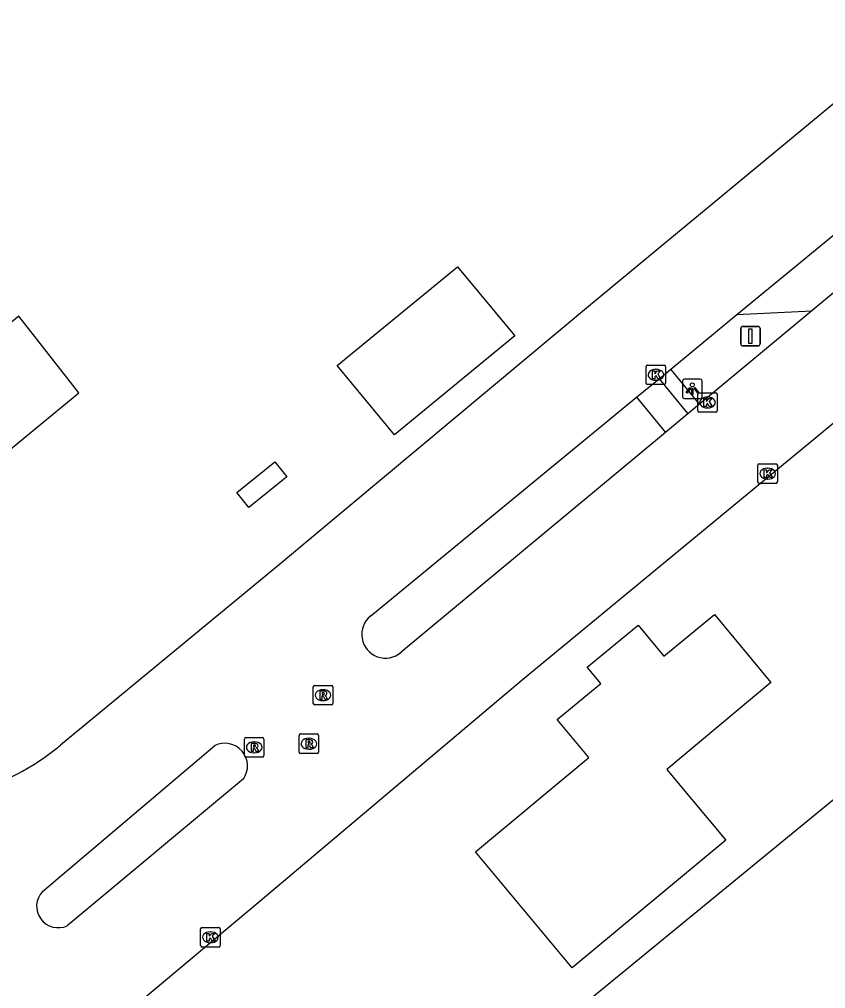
# Model space of a CAD drawing. Extents: x 156141 to 158132, y 385651 to 388399.
# Drawn here: x 157235.01 to 157276.37, y 386786.6 to 386836.3 of the extents above; entities that cross this region are included whole.
import ezdxf

# ---------------------------------------------------------------- set-up
doc = ezdxf.new("R2010")
doc.units = 0
for name, color, linetype in [('IMGEO_Kolk', 7, 'Continuous'), ('IMGEO_Lage_trafo', 7, 'Continuous'), ('IMGEO_Lichtpunt', 7, 'Continuous'), ('IMGEO_Pand', 7, 'Continuous'), ('IMGEO_Rijbaan_lokaal_open', 7, 'Continuous'), ('IMGEO_Rioolput', 7, 'Continuous'), ('IMGEO_Verkeersbordpaal', 7, 'Continuous'), ('IMGEO_Verkeerseiland_open', 7, 'Continuous')]:
    doc.layers.add(name, color=color, linetype=linetype)

msp = doc.modelspace()

# ---------------------------------------------------------------- linework, layer by layer
at = {"layer": 'IMGEO_Kolk'}
for p, q in [((157267.159, 386817.653), (157267.159, 386818.505)), ((157267.234, 386818.579), (157268.086, 386818.579)), ((157268.16, 386818.505), (157268.16, 386817.653)), ((157267.647, 386818.359), (157267.672, 386818.359)), ((157268.086, 386817.579), (157267.234, 386817.579)), ((157267.67, 386817.799), (157267.645, 386817.799)), ((157269.806, 386816.23), (157269.806, 386817.082)), ((157269.881, 386817.156), (157270.733, 386817.156)), ((157270.807, 386817.082), (157270.807, 386816.23)), ((157270.294, 386816.936), (157270.319, 386816.936)), ((157270.733, 386816.156), (157269.881, 386816.156)), ((157270.317, 386816.376), (157270.292, 386816.376)), ((157272.964, 386813.51), (157273.816, 386813.51)), ((157272.889, 386812.584), (157272.889, 386813.436)), ((157273.377, 386813.29), (157273.402, 386813.29)), ((157273.89, 386813.436), (157273.89, 386812.584)), ((157273.816, 386812.51), (157272.964, 386812.51)), ((157273.4, 386812.73), (157273.375, 386812.73)), ((157244.303, 386788.81), (157244.303, 386789.662)), ((157244.378, 386789.736), (157245.23, 386789.736)), ((157245.304, 386789.662), (157245.304, 386788.81)), ((157244.791, 386789.516), (157244.816, 386789.516)), ((157245.23, 386788.736), (157244.378, 386788.736)), ((157244.814, 386788.956), (157244.789, 386788.956))]:
    msp.add_line(p, q, dxfattribs=at)
for points in [[(157267.159, 386817.653), (157267.159, 386818.505)], [(157267.234, 386818.579), (157268.086, 386818.579)], [(157268.16, 386818.505), (157268.16, 386817.653)], [(157267.48, 386818.279), (157267.603, 386818.279), (157267.603, 386818.128), (157267.733, 386818.279), (157267.897, 386818.279), (157267.751, 386818.128), (157267.904, 386817.879), (157267.752, 386817.879), (157267.667, 386818.043), (157267.603, 386817.976), (157267.603, 386817.879), (157267.48, 386817.879), (157267.48, 386818.279)], [(157268.086, 386817.579), (157267.234, 386817.579)], [(157269.806, 386816.23), (157269.806, 386817.082)], [(157269.881, 386817.156), (157270.733, 386817.156)], [(157270.807, 386817.082), (157270.807, 386816.23)], [(157270.127, 386816.856), (157270.25, 386816.856), (157270.25, 386816.705), (157270.38, 386816.856), (157270.544, 386816.856), (157270.398, 386816.705), (157270.551, 386816.456), (157270.399, 386816.456), (157270.314, 386816.62), (157270.25, 386816.553), (157270.25, 386816.456), (157270.127, 386816.456), (157270.127, 386816.856)], [(157270.733, 386816.156), (157269.881, 386816.156)], [(157272.964, 386813.51), (157273.816, 386813.51)], [(157272.889, 386812.584), (157272.889, 386813.436)], [(157273.21, 386813.21), (157273.333, 386813.21), (157273.333, 386813.059), (157273.463, 386813.21), (157273.627, 386813.21), (157273.481, 386813.059), (157273.634, 386812.81), (157273.482, 386812.81), (157273.397, 386812.974), (157273.333, 386812.907), (157273.333, 386812.81), (157273.21, 386812.81), (157273.21, 386813.21)], [(157273.89, 386813.436), (157273.89, 386812.584)], [(157273.816, 386812.51), (157272.964, 386812.51)], [(157244.303, 386788.81), (157244.303, 386789.662)], [(157244.378, 386789.736), (157245.23, 386789.736)], [(157245.304, 386789.662), (157245.304, 386788.81)], [(157244.624, 386789.436), (157244.747, 386789.436), (157244.747, 386789.285), (157244.877, 386789.436), (157245.041, 386789.436), (157244.895, 386789.285), (157245.048, 386789.036), (157244.896, 386789.036), (157244.811, 386789.2), (157244.747, 386789.133), (157244.747, 386789.036), (157244.624, 386789.036), (157244.624, 386789.436)], [(157245.23, 386788.736), (157244.378, 386788.736)]]:
    msp.add_lwpolyline(points, dxfattribs=at)
for centre, start, end in [((157267.236, 386818.503), 91.552, 178.448), ((157267.236, 386818.503), 91.552, 178.448), ((157268.084, 386818.503), 1.552, 88.448), ((157268.084, 386818.503), 1.552, 88.448), ((157267.236, 386817.655), 181.552, 268.448), ((157267.236, 386817.655), 181.552, 268.448), ((157268.084, 386817.655), 271.552, 358.448), ((157268.084, 386817.655), 271.552, 358.448), ((157269.883, 386817.08), 91.552, 178.448), ((157269.883, 386817.08), 91.552, 178.448), ((157270.731, 386817.08), 1.552, 88.448), ((157270.731, 386817.08), 1.552, 88.448), ((157269.883, 386816.232), 181.552, 268.448), ((157269.883, 386816.232), 181.552, 268.448), ((157270.731, 386816.232), 271.552, 358.448), ((157270.731, 386816.232), 271.552, 358.448), ((157272.966, 386813.434), 91.552, 178.448), ((157272.966, 386813.434), 91.552, 178.448), ((157273.814, 386813.434), 1.552, 88.448), ((157273.814, 386813.434), 1.552, 88.448), ((157272.966, 386812.586), 181.552, 268.448), ((157272.966, 386812.586), 181.552, 268.448), ((157273.814, 386812.586), 271.552, 358.448), ((157273.814, 386812.586), 271.552, 358.448), ((157244.38, 386789.66), 91.552, 178.448), ((157244.38, 386789.66), 91.552, 178.448), ((157245.228, 386789.66), 1.552, 88.448), ((157245.228, 386789.66), 1.552, 88.448), ((157244.38, 386788.812), 181.552, 268.448), ((157244.38, 386788.812), 181.552, 268.448), ((157245.228, 386788.812), 271.552, 358.448), ((157245.228, 386788.812), 271.552, 358.448)]:
    msp.add_arc(centre, 0.0765, start, end, dxfattribs=at)
for centre, major_axis, ratio, start_param, end_param in [((157267.646, 386818.079), (-0.387, 0.002), 0.722429, 4.712389, 7.853982), ((157267.671, 386818.079), (-0.39, 0.002), 0.717154, 1.570796, 4.712389), ((157270.293, 386816.656), (-0.387, 0.002), 0.722429, 4.712389, 7.853982), ((157270.318, 386816.656), (-0.39, 0.002), 0.717154, 1.570796, 4.712389), ((157273.376, 386813.01), (-0.387, 0.002), 0.722429, 4.712389, 7.853982), ((157273.401, 386813.01), (-0.39, 0.002), 0.717154, 1.570796, 4.712389), ((157244.79, 386789.236), (-0.387, 0.002), 0.722429, 4.712389, 7.853982), ((157244.815, 386789.236), (-0.39, 0.002), 0.717154, 1.570796, 4.712389)]:
    msp.add_ellipse(centre, major_axis=major_axis, ratio=ratio, start_param=start_param, end_param=end_param, dxfattribs=at)
at = {"layer": 'IMGEO_Lage_trafo'}
msp.add_lwpolyline([(157248.115, 386813.613), (157248.733, 386812.84), (157246.78, 386811.276), (157246.16, 386812.048), (157248.115, 386813.613)], dxfattribs=at)
at = {"layer": 'IMGEO_Lichtpunt'}
for p, q in [((157269.031, 386817.761), (157269.031, 386816.954)), ((157269.031, 386817.761), (157269.031, 386816.954)), ((157269.933, 386817.856), (157269.125, 386817.856)), ((157269.933, 386817.856), (157269.125, 386817.856)), ((157270.027, 386816.954), (157270.027, 386817.761)), ((157270.027, 386816.954), (157270.027, 386817.761)), ((157269.125, 386816.86), (157269.933, 386816.86)), ((157269.125, 386816.86), (157269.933, 386816.86))]:
    msp.add_line(p, q, dxfattribs=at)
for points in [[(157269.405, 386817.425), (157269.444, 386817.397), (157269.256, 386817.135), (157269.218, 386817.162), (157269.405, 386817.425)], [(157269.507, 386817.377), (157269.554, 386817.377), (157269.554, 386817.055), (157269.507, 386817.055), (157269.507, 386817.377)], [(157269.617, 386817.397), (157269.655, 386817.424), (157269.842, 386817.162), (157269.803, 386817.134), (157269.617, 386817.397)]]:
    msp.add_lwpolyline(points, dxfattribs=at)
msp.add_circle((157269.53, 386817.559), 0.0994, dxfattribs=at)
for centre, start, end in [((157269.125, 386817.761), 90, 180), ((157269.125, 386817.761), 90, 180), ((157269.933, 386817.761), 0, 90), ((157269.933, 386817.761), 0, 90), ((157269.125, 386816.954), 180, 270), ((157269.125, 386816.954), 180, 270), ((157269.933, 386816.954), 270, 0), ((157269.933, 386816.954), 270, 360)]:
    msp.add_arc(centre, 0.0946, start, end, dxfattribs=at)
at = {"layer": 'IMGEO_Pand'}
for points in [[(157257.488, 386823.619), (157260.416, 386820.08), (157254.245, 386814.997), (157251.312, 386818.552), (157257.488, 386823.619)], [(157263.368, 386787.664), (157258.41, 386793.612), (157264.222, 386798.454), (157262.602, 386800.395), (157264.258, 386801.776), (157264.827, 386802.25), (157264.141, 386803.081), (157266.748, 386805.24), (157268.067, 386803.645), (157270.66, 386805.79), (157273.559, 386802.293), (157268.222, 386797.846), (157268.637, 386797.348), (157271.24, 386794.222), (157263.368, 386787.664)]]:
    msp.add_lwpolyline(points, dxfattribs=at)
at = {"layer": 'IMGEO_Rijbaan_lokaal_open'}
for points in [[(157291.654, 386844.365), (157282.228, 386836.48), (157264.413, 386821.748), (157248.353, 386808.358), (157237.118, 386799.093)], [(157230.441, 386776.945), (157247.357, 386791.106), (157260.804, 386802.441), (157303.944, 386838.043)], [(157271.815, 386821.164), (157281.871, 386829.431)], [(157281.699, 386826.371), (157275.666, 386821.358)], [(157193.85, 386721.615), (157270.722, 386784.625), (157281.685, 386771.578), (157325.553, 386807.937), (157311.021, 386825.181), (157281.443, 386800.885), (157281.807, 386800.414), (157260.929, 386783.305), (157259.773, 386784.618), (157114.023, 386663.979)], [(157233.564, 386813.454), (157238.061, 386817.151), (157234.977, 386821.091), (157202.258, 386794.311), (157206.512, 386789.272), (157215.249, 386796.381)], [(157268.419, 386818.371), (157271.815, 386821.164)], [(157275.666, 386821.358), (157269.901, 386816.568)], [(157267.82, 386817.879), (157268.419, 386818.371)], [(157266.66, 386816.925), (157267.82, 386817.879)], [(157253.028, 386805.717), (157266.66, 386816.925)], [(157269.901, 386816.568), (157269.305, 386816.073)], [(157269.305, 386816.073), (157268.15, 386815.113)], [(157268.15, 386815.113), (157254.591, 386803.847)], [(157236.19, 386791.585), (157245.027, 386799.065)], [(157246.497, 386797.352), (157237.461, 386789.829)]]:
    msp.add_lwpolyline(points, dxfattribs=at)
for centre, radius, start, end in [((157253.791, 386804.767), 1.219, 128.787, 310.9927), ((157229.028, 386808.783), 12.623, 285.3281, 309.8566), ((157245.544, 386798.021), 1.165, 324.9311, 116.3376), ((157236.994, 386790.829), 1.104, 136.7305, 295.0639)]:
    msp.add_arc(centre, radius, start, end, dxfattribs=at)
at = {"layer": 'IMGEO_Rioolput'}
for p, q in [((157250.084, 386801.223), (157250.084, 386802.075)), ((157250.159, 386802.149), (157251.011, 386802.149)), ((157251.085, 386802.075), (157251.085, 386801.223)), ((157250.572, 386801.929), (157250.597, 386801.929)), ((157251.011, 386801.149), (157250.159, 386801.149)), ((157250.595, 386801.369), (157250.57, 386801.369)), ((157249.357, 386798.734), (157249.357, 386799.586)), ((157249.432, 386799.66), (157250.284, 386799.66)), ((157250.358, 386799.586), (157250.358, 386798.734)), ((157246.552, 386798.55), (157246.552, 386799.402)), ((157246.627, 386799.476), (157247.479, 386799.476)), ((157247.04, 386799.256), (157247.065, 386799.256)), ((157247.553, 386799.402), (157247.553, 386798.55)), ((157249.845, 386799.44), (157249.87, 386799.44)), ((157247.063, 386798.696), (157247.038, 386798.696)), ((157250.284, 386798.66), (157249.432, 386798.66)), ((157249.868, 386798.88), (157249.843, 386798.88)), ((157247.479, 386798.476), (157246.627, 386798.476))]:
    msp.add_line(p, q, dxfattribs=at)
for points in [[(157250.084, 386801.223), (157250.084, 386802.075)], [(157250.159, 386802.149), (157251.011, 386802.149)], [(157251.085, 386802.075), (157251.085, 386801.223)], [(157250.673, 386801.847), (157250.421, 386801.849), (157250.421, 386801.449)], [(157250.421, 386801.449), (157250.545, 386801.449), (157250.545, 386801.611), (157250.556, 386801.611)], [(157250.599, 386801.768), (157250.545, 386801.768), (157250.545, 386801.687)], [(157250.545, 386801.687), (157250.597, 386801.687)], [(157250.603, 386801.582), (157250.674, 386801.449), (157250.814, 386801.449), (157250.749, 386801.575)], [(157251.011, 386801.149), (157250.159, 386801.149)], [(157249.357, 386798.734), (157249.357, 386799.586)], [(157249.432, 386799.66), (157250.284, 386799.66)], [(157250.358, 386799.586), (157250.358, 386798.734)], [(157246.552, 386798.55), (157246.552, 386799.402)], [(157246.627, 386799.476), (157247.479, 386799.476)], [(157247.141, 386799.174), (157246.889, 386799.176), (157246.889, 386798.776)], [(157247.067, 386799.095), (157247.013, 386799.095), (157247.013, 386799.014)], [(157247.553, 386799.402), (157247.553, 386798.55)], [(157249.946, 386799.358), (157249.694, 386799.36), (157249.694, 386798.96)], [(157249.694, 386798.96), (157249.818, 386798.96), (157249.818, 386799.122), (157249.829, 386799.122)], [(157249.872, 386799.279), (157249.818, 386799.279), (157249.818, 386799.198)], [(157249.818, 386799.198), (157249.87, 386799.198)], [(157249.876, 386799.093), (157249.947, 386798.96), (157250.087, 386798.96), (157250.022, 386799.086)], [(157246.889, 386798.776), (157247.013, 386798.776), (157247.013, 386798.938), (157247.024, 386798.938)], [(157247.013, 386799.014), (157247.065, 386799.014)], [(157247.071, 386798.909), (157247.142, 386798.776), (157247.282, 386798.776), (157247.217, 386798.902)], [(157250.284, 386798.66), (157249.432, 386798.66)], [(157247.479, 386798.476), (157246.627, 386798.476)]]:
    msp.add_lwpolyline(points, dxfattribs=at)
for centre, radius, start, end in [((157250.161, 386802.073), 0.0765, 91.552, 178.448), ((157250.161, 386802.073), 0.0765, 91.552, 178.448), ((157251.009, 386802.073), 0.0765, 1.552, 88.448), ((157251.009, 386802.073), 0.0765, 1.552, 88.448), ((157250.555, 386801.558), 0.0533, 26.0293, 88.6989), ((157250.581, 386801.876), 0.19, 274.7715, 282.9687), ((157250.605, 386801.672), 0.0964, 77.0061, 93.1865), ((157250.619, 386801.729), 0.0378, 276.6634, 79.6772), ((157250.672, 386801.737), 0.109, 350.3612, 89.416), ((157250.67, 386801.737), 0.112, 277.5842, 350.9817), ((157250.654, 386801.522), 0.108, 29.5134, 73.7905), ((157250.161, 386801.225), 0.0765, 181.552, 268.448), ((157250.161, 386801.225), 0.0765, 181.552, 268.448), ((157251.009, 386801.225), 0.0765, 271.552, 358.448), ((157251.009, 386801.225), 0.0765, 271.552, 358.448), ((157249.434, 386799.584), 0.0765, 91.552, 178.448), ((157249.434, 386799.584), 0.0765, 91.552, 178.448), ((157250.282, 386799.584), 0.0765, 1.552, 88.448), ((157250.282, 386799.584), 0.0765, 1.552, 88.448), ((157246.629, 386799.4), 0.0765, 91.552, 178.448), ((157246.629, 386799.4), 0.0765, 91.552, 178.448), ((157247.073, 386798.999), 0.0964, 77.0061, 93.1865), ((157247.087, 386799.056), 0.0378, 276.6634, 79.6772), ((157247.14, 386799.064), 0.109, 350.3612, 89.416), ((157247.477, 386799.4), 0.0765, 1.552, 88.448), ((157247.477, 386799.4), 0.0765, 1.552, 88.448), ((157249.828, 386799.069), 0.0533, 26.0293, 88.6989), ((157249.854, 386799.387), 0.19, 274.7715, 282.9687), ((157249.878, 386799.183), 0.0964, 77.0061, 93.1865), ((157249.892, 386799.24), 0.0378, 276.6634, 79.6772), ((157249.945, 386799.248), 0.109, 350.3612, 89.416), ((157249.943, 386799.248), 0.112, 277.5842, 350.9817), ((157249.927, 386799.033), 0.108, 29.5134, 73.7905), ((157247.023, 386798.885), 0.0533, 26.0293, 88.6989), ((157247.049, 386799.203), 0.19, 274.7715, 282.9687), ((157247.138, 386799.064), 0.112, 277.5842, 350.9817), ((157247.122, 386798.849), 0.108, 29.5134, 73.7905), ((157249.434, 386798.736), 0.0765, 181.552, 268.448), ((157249.434, 386798.736), 0.0765, 181.552, 268.448), ((157250.282, 386798.736), 0.0765, 271.552, 358.448), ((157250.282, 386798.736), 0.0765, 271.552, 358.448), ((157246.629, 386798.552), 0.0765, 181.552, 268.448), ((157246.629, 386798.552), 0.0765, 181.552, 268.448), ((157247.477, 386798.552), 0.0765, 271.552, 358.448), ((157247.477, 386798.552), 0.0765, 271.552, 358.448)]:
    msp.add_arc(centre, radius, start, end, dxfattribs=at)
for centre, major_axis, ratio, start_param, end_param in [((157250.571, 386801.649), (-0.387, 0.002), 0.722429, 4.712389, 7.853982), ((157250.596, 386801.649), (-0.39, 0.002), 0.717154, 1.570796, 4.712389), ((157247.039, 386798.976), (-0.387, 0.002), 0.722429, 4.712389, 7.853982), ((157247.064, 386798.976), (-0.39, 0.002), 0.717154, 1.570796, 4.712389), ((157249.844, 386799.16), (-0.387, 0.002), 0.722429, 4.712389, 7.853982), ((157249.869, 386799.16), (-0.39, 0.002), 0.717154, 1.570796, 4.712389)]:
    msp.add_ellipse(centre, major_axis=major_axis, ratio=ratio, start_param=start_param, end_param=end_param, dxfattribs=at)
at = {"layer": 'IMGEO_Verkeersbordpaal'}
for p, q in [((157272.015, 386819.657), (157272.015, 386820.457)), ((157272.015, 386820.457), (157272.015, 386819.657)), ((157272.115, 386820.557), (157272.905, 386820.557)), ((157272.905, 386820.557), (157272.115, 386820.557)), ((157273.005, 386820.457), (157273.005, 386819.657)), ((157273.005, 386819.657), (157273.005, 386820.457)), ((157272.905, 386819.557), (157272.115, 386819.557)), ((157272.115, 386819.557), (157272.905, 386819.557))]:
    msp.add_line(p, q, dxfattribs=at)
msp.add_lwpolyline([(157272.435, 386820.432), (157272.585, 386820.432), (157272.585, 386819.682), (157272.435, 386819.682), (157272.435, 386820.432)], dxfattribs=at)
for centre, start, end in [((157272.115, 386820.457), 90, 180), ((157272.115, 386820.457), 90, 180), ((157272.905, 386820.457), 0, 90), ((157272.905, 386820.457), 360, 90), ((157272.115, 386819.657), 180, 270), ((157272.115, 386819.657), 180, 270), ((157272.905, 386819.657), 270, 0), ((157272.905, 386819.657), 270, 0)]:
    msp.add_arc(centre, 0.1, start, end, dxfattribs=at)
at = {"layer": 'IMGEO_Verkeerseiland_open'}
for points in [[(157271.815, 386821.164), (157275.666, 386821.358)], [(157269.901, 386816.568), (157268.419, 386818.371)], [(157267.82, 386817.879), (157269.305, 386816.073)], [(157266.66, 386816.925), (157268.15, 386815.113)]]:
    msp.add_lwpolyline(points, dxfattribs=at)

doc.saveas('drawing.dxf')
